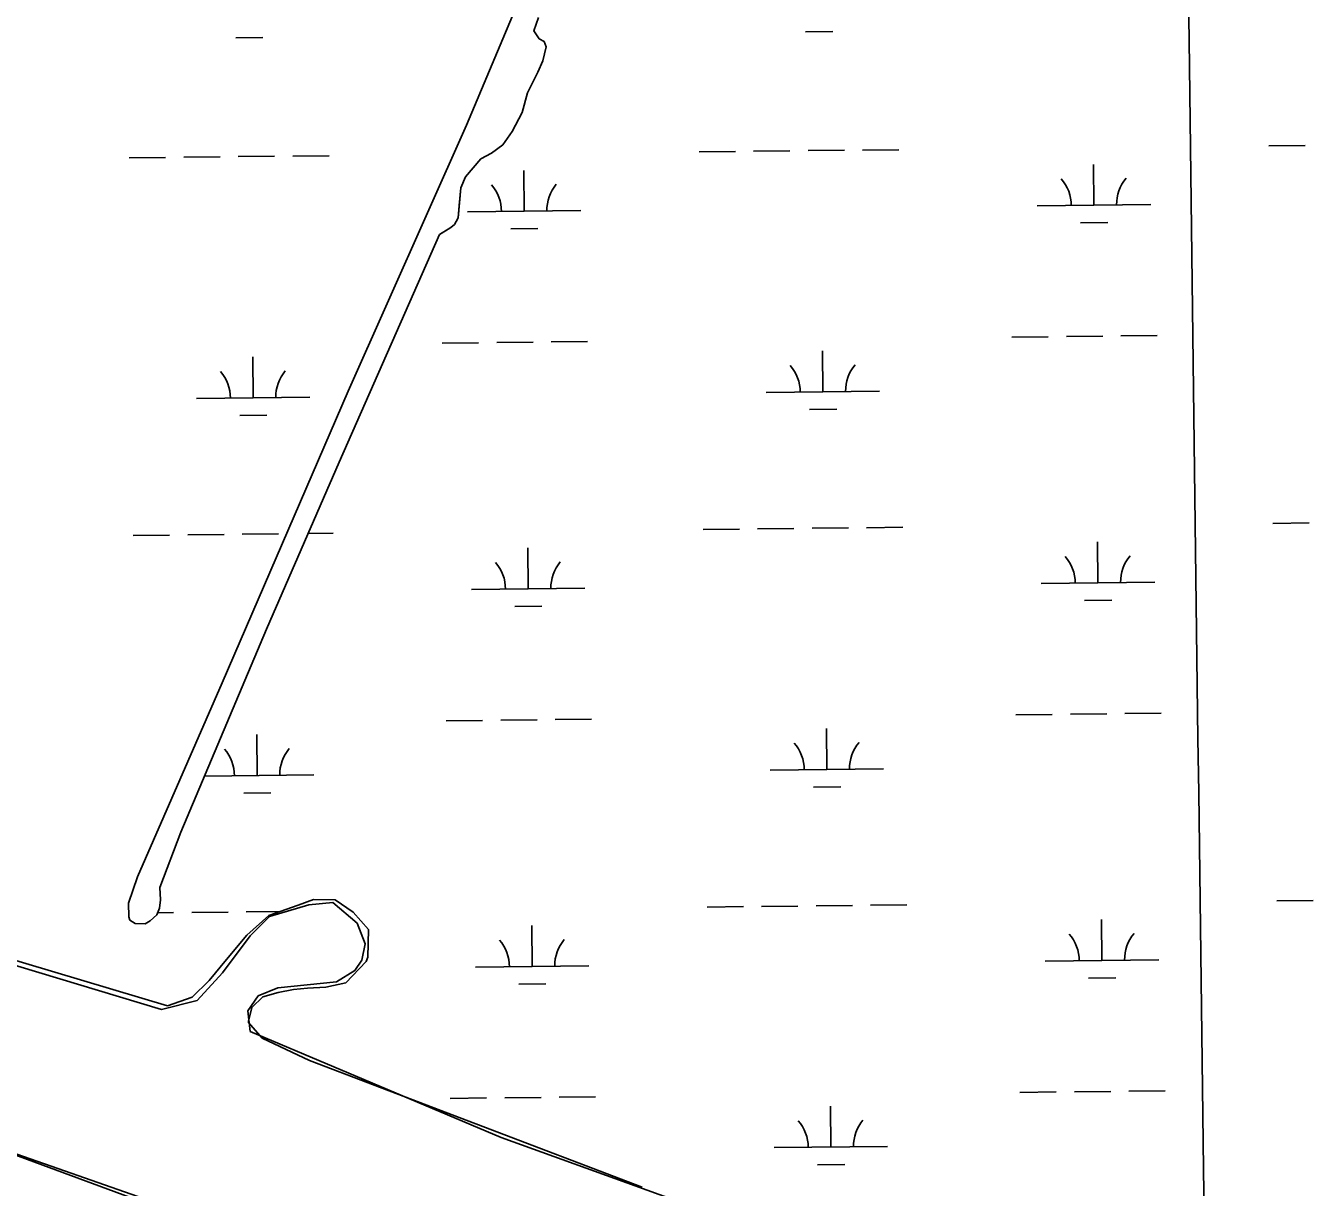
# Model space of a CAD drawing. Extents: x 3734862 to 3772949, y 391520 to 417239.
# Drawn here: x 3745759 to 3746894, y 413367 to 414390 of the extents above; entities that cross this region are included whole.
import ezdxf

# ---------------------------------------------------------------- set-up
doc = ezdxf.new("R2010")
doc.units = 0
for name, color, linetype in [('V-GRID-MAJR', 7, 'Continuous'), ('V-TOPO-SHOR', 7, 'Continuous'), ('V-WETL-SWMP', 7, 'Continuous')]:
    doc.layers.add(name, color=color, linetype=linetype)

msp = doc.modelspace()

# ---------------------------------------------------------------- linework, layer by layer
at = {"layer": 'V-GRID-MAJR'}
msp.add_spline([(3747006.7490000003, 396956.275), (3746929.2090000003, 403013.981), (3746851.637, 409074.29000000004), (3746774.0640000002, 415134.602), (3746774.031, 415137.2)], degree=3, dxfattribs=at)
at = {"layer": 'V-TOPO-SHOR'}
for p, q in [((3745899.812, 413343.538), (3744977.094, 413666.99700000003)), ((3745534.781, 413626.436), (3745878.519, 413523.012)), ((3745973.833, 413605.1430000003), (3746008.307, 413615.283)), ((3746008.307, 413615.283), (3746029.6, 413617.311)), ((3746029.6, 413617.311), (3746050.895, 413599.061)), ((3745956.595, 413587.905), (3745973.833, 413605.1430000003)), ((3746050.895, 413599.061), (3746057.992, 413580.809)), ((3745932.259, 413555.45900000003), (3745956.595, 413587.905)), ((3746057.992, 413580.809), (3746054.95, 413566.612)), ((3746048.866, 413557.48600000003), (3746032.644, 413547.347)), ((3746054.95, 413566.612), (3746048.866, 413557.48600000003)), ((3745909.952, 413531.123), (3745932.259, 413555.45900000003)), ((3746032.644, 413547.347), (3745980.929, 413542.27799999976)), ((3745963.694, 413535.17999999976), (3745954.568, 413521.999)), ((3745980.929, 413542.27799999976), (3745963.694, 413535.17999999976)), ((3745878.519, 413523.012), (3745909.952, 413531.123)), ((3745954.568, 413521.999), (3745956.595, 413503.74700000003)), ((3745956.595, 413503.74700000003), (3746177.642, 413410.461)), ((3746177.642, 413410.461), (3746523.4080000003, 413285.741))]:
    msp.add_line(p, q, dxfattribs=at)
for points in [[(3745877.026, 413630.61), (3745877.577, 413619.639), (3745876.7290000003, 413612.344), (3745874.4420000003, 413606.534), (3745868.507, 413601.15), (3745864.0810000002, 413598.664), (3745855.313, 413598.80700000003), (3745850.611, 413601.80700000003), (3745849.927, 413604.742), (3745849.395, 413616.811), (3745857.447, 413640.066), (3745931.861, 413810.972), (3746043.125, 414067.881), (3746147.078, 414302.254), (3746235.275, 414511.668), (3746327.062, 414716.46400000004), (3746413.307, 414918.237), (3746492.307, 415101.49), (3746505.4946942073, 415133.7046150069)], [(3745877.026, 413630.61), (3745895.727, 413679.275), (3745971.003, 413858.202), (3746035.1580000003, 414005.157), (3746123.579, 414205.797), (3746128.748, 414209.00200000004), (3746133.544, 414211.847), (3746136.514, 414214.722), (3746138.017, 414217.256), (3746139.897, 414220.514), (3746140.807, 414231.463), (3746142.1520000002, 414246.788), (3746146.332, 414256.588), (3746159.747, 414272.447), (3746169.329, 414277.406), (3746179.319, 414284.918), (3746187.546, 414296.477), (3746196.223, 414313.145), (3746200.895, 414330.61100000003), (3746209.9590000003, 414348.733), (3746214.5100000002, 414358.891), (3746217.271, 414371.272), (3746215.5160000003, 414375.685), (3746211.174, 414378.315), (3746206.537, 414385.333), (3746210.748, 414396.958)]]:
    msp.add_lwpolyline(points, dxfattribs=at)
at = {"layer": 'V-WETL-SWMP'}
for p, q in [((3746235.275, 414511.669), (3746147.078, 414302.254)), ((3746206.538, 414385.33299999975), (3746210.747, 414396.95799999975)), ((3745943.9094032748, 414379.0107041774), (3745967.908064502, 414379.2641983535)), ((3746211.174, 414378.314), (3746206.538, 414385.33299999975)), ((3746215.5160000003, 414375.685), (3746211.174, 414378.314)), ((3746217.271, 414371.271), (3746215.5160000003, 414375.685)), ((3746445.7894057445, 414384.31198562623), (3746469.7880669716, 414384.5654798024)), ((3746214.511, 414358.891), (3746217.271, 414371.271)), ((3746209.96, 414348.73399999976), (3746214.511, 414358.891)), ((3746200.894, 414330.61), (3746209.96, 414348.73399999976)), ((3746196.224, 414313.1449999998), (3746200.894, 414330.61)), ((3746187.5470000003, 414296.477), (3746196.224, 414313.1449999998)), ((3746147.078, 414302.254), (3746043.125, 414067.881)), ((3746179.319, 414284.9179999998), (3746187.5470000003, 414296.477)), ((3746169.33, 414277.4059999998), (3746179.319, 414284.9179999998)), ((3746853.935933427, 414283.9773373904), (3746885.9341483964, 414284.3153296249)), ((3745850.175928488, 414273.37477449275), (3745882.1741434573, 414273.7127667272)), ((3745898.1732509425, 414273.8817628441), (3745930.171465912, 414274.21975507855)), ((3745946.1705733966, 414274.3887511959), (3745978.1687883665, 414274.72674343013)), ((3745994.167895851, 414274.8957395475), (3746026.166110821, 414275.2337317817)), ((3746146.333, 414256.58699999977), (3746159.747, 414272.447)), ((3746159.747, 414272.447), (3746169.33, 414277.406)), ((3746352.055930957, 414278.6760559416), (3746384.054145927, 414279.01404817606)), ((3746400.053253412, 414279.18304429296), (3746432.051468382, 414279.5210365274)), ((3746448.050575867, 414279.6900326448), (3746480.0487908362, 414280.028024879)), ((3746496.0478983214, 414280.19702099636), (3746528.046113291, 414280.5350132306)), ((3746198.0085044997, 414226.3040459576), (3746197.628263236, 414262.3020377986)), ((3746699.8885069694, 414231.60532740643), (3746699.508265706, 414267.6033192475)), ((3746142.153, 414246.788), (3746146.333, 414256.58699999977)), ((3746139.897, 414220.514), (3746142.153, 414246.788)), ((3746148.0112936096, 414225.7759330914), (3746248.00571539, 414226.83215882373)), ((3746649.8912960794, 414231.0772145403), (3746749.88571786, 414232.1334402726)), ((3746136.514, 414214.722), (3746139.897, 414220.514)), ((3746688.052162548, 414216.0484410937), (3746712.0508237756, 414216.3019352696)), ((3746035.159, 414005.156), (3746123.578, 414205.797)), ((3746123.578, 414205.797), (3746133.544, 414211.847)), ((3746133.544, 414211.847), (3746136.514, 414214.722)), ((3746186.172160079, 414210.74715964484), (3746210.170821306, 414211.00065382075)), ((3746627.703824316, 414115.4044122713), (3746659.702039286, 414115.7424045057)), ((3746675.7011467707, 414115.9114006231), (3746707.69936174, 414116.2493928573)), ((3746723.6984692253, 414116.4183889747), (3746755.696684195, 414116.75638120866)), ((3746125.823821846, 414110.1031308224), (3746157.8220368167, 414110.4411230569)), ((3746173.821144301, 414110.61011917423), (3746205.819359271, 414110.9481114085)), ((3746221.818466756, 414111.1171075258), (3746253.8166817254, 414111.4550997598)), ((3746461.1395491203, 414067.21242928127), (3746460.7593078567, 414103.2104211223)), ((3745959.259546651, 414061.9111478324), (3745958.879305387, 414097.90913967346)), ((3746043.125, 414067.881), (3745931.861, 413810.9709999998)), ((3745909.2623357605, 414061.383034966), (3746009.2567575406, 414062.43926069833)), ((3746411.1423382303, 414066.6843164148), (3746511.136760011, 414067.7405421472)), ((3745947.4232022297, 414046.35426151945), (3745971.4218634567, 414046.6077556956)), ((3746449.3032046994, 414051.6555429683), (3746473.301865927, 414051.90903714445)), ((3745971.003, 413858.20300000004), (3746035.159, 414005.156)), ((3746355.569729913, 413946.0196132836), (3746387.5679448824, 413946.35760551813)), ((3746403.567052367, 413946.526601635), (3746435.565267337, 413946.8645938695)), ((3746451.5643748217, 413947.0335899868), (3746483.5625897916, 413947.37158222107)), ((3746499.5616972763, 413947.5405783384), (3746531.5599122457, 413947.87857057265)), ((3746857.449732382, 413951.3208947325), (3746889.4479473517, 413951.65888696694)), ((3745853.689727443, 413940.7183318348), (3745885.6879424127, 413941.0563240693)), ((3745901.6870498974, 413941.2253201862), (3745933.685264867, 413941.5633124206)), ((3745949.6843723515, 413941.732308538), (3745981.6825873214, 413942.0703007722)), ((3746007.737515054, 413942.34551497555), (3746029.6799097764, 413942.5772891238)), ((3746703.4023059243, 413898.94888474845), (3746703.022064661, 413934.94687658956)), ((3746201.5223034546, 413893.64760329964), (3746201.142062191, 413929.6455951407)), ((3746653.4050950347, 413898.4207718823), (3746753.3995168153, 413899.4769976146)), ((3746151.5250925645, 413893.1194904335), (3746251.519514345, 413894.1757161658)), ((3746189.685959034, 413878.0907169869), (3746213.684620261, 413878.3442111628)), ((3746691.5659615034, 413883.3919984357), (3746715.564622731, 413883.6454926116)), ((3745895.727, 413679.27400000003), (3745971.003, 413858.20300000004)), ((3745931.861, 413810.9709999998), (3745857.448, 413640.066)), ((3746129.3376208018, 413777.4466881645), (3746161.3358357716, 413777.78468039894)), ((3746177.3349432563, 413777.9536765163), (3746209.333158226, 413778.2916687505)), ((3746225.332265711, 413778.4606648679), (3746257.3304806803, 413778.79865710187)), ((3746631.217623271, 413782.7479696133), (3746663.215838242, 413783.0859618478)), ((3746679.214945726, 413783.25495796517), (3746711.2131606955, 413783.5929501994)), ((3746727.212268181, 413783.76194631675), (3746759.2104831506, 413784.09993855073)), ((3745962.773345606, 413729.2547051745), (3745962.3931043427, 413765.25269701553)), ((3746464.653348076, 413734.5559866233), (3746464.273106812, 413770.5539784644)), ((3745916.548627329, 413728.76644056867), (3746012.7705564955, 413729.7828180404)), ((3746414.6561371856, 413734.0278737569), (3746514.6505589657, 413735.0840994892)), ((3746452.817003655, 413718.9991003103), (3746476.815664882, 413719.25259448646)), ((3745950.937001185, 413713.6978188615), (3745974.9356624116, 413713.95131303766)), ((3745877.0270000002, 413630.61099999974), (3745895.727, 413679.27400000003)), ((3745857.448, 413640.066), (3745849.394, 413616.80999999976)), ((3745883.8000000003, 413526.178), (3745525.74, 413633.4709999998)), ((3745877.578, 413619.639), (3745877.0270000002, 413630.61099999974)), ((3745849.394, 413616.80999999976), (3745849.9280000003, 413604.742)), ((3745876.7290000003, 413612.344), (3745877.578, 413619.639)), ((3745998.873, 413614.929), (3745973.025, 413605.882)), ((3746012.485, 413620.1169999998), (3745998.873, 413614.92899999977)), ((3746031.417, 413619.809), (3746012.485, 413620.1169999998)), ((3746047.468, 413608.72500000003), (3746031.417, 413619.809)), ((3746407.080851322, 413613.87015897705), (3746439.079066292, 413614.2081512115)), ((3746455.0781737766, 413614.37714732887), (3746487.0763887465, 413614.7151395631)), ((3746503.0754962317, 413614.88413568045), (3746535.073711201, 413615.22212791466)), ((3746860.963531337, 413618.66445207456), (3746892.961746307, 413619.002444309)), ((3745849.9280000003, 413604.742), (3745850.611, 413601.808)), ((3745868.506, 413601.1499999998), (3745874.441, 413606.53500000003)), ((3745874.441, 413606.53500000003), (3745876.7290000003, 413612.344)), ((3745875.116925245, 413608.25110566), (3745889.2017413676, 413608.39988141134)), ((3745905.2008488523, 413608.5688775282), (3745937.199063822, 413608.9068697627)), ((3745953.1981713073, 413609.07586588), (3745983.0510564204, 413609.39119732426)), ((3745973.025, 413605.882), (3745953.806, 413588.61099999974)), ((3746060.7490000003, 413593.6289999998), (3746047.468, 413608.72500000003)), ((3746359.083528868, 413613.3631706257), (3746391.0817438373, 413613.70116286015)), ((3745850.611, 413601.808), (3745855.313, 413598.80700000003)), ((3745855.313, 413598.80700000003), (3745864.0810000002, 413598.664)), ((3745864.0810000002, 413598.664), (3745868.506, 413601.1499999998)), ((3746060.352, 413569.287), (3746060.7490000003, 413593.6289999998)), ((3746205.03610241, 413560.99116064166), (3746204.6558611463, 413596.98915248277)), ((3746706.916104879, 413566.2924420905), (3746706.535863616, 413602.2904339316)), ((3745953.806, 413588.61099999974), (3745935.872, 413567.261)), ((3746058.933, 413565.253), (3746060.352, 413569.287)), ((3745935.872, 413567.261), (3745920.688, 413548.57099999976)), ((3746041.044, 413546.6069999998), (3746058.933, 413565.253)), ((3746155.0388915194, 413560.4630477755), (3746255.0333133, 413561.5192735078)), ((3746656.9188939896, 413565.76432922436), (3746756.91331577, 413566.8205549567)), ((3745920.688, 413548.57099999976), (3745905.5700000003, 413533.9379999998)), ((3746023.398, 413542.837), (3746041.044, 413546.607)), ((3746695.0797604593, 413550.7355557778), (3746719.0784216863, 413550.9890499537)), ((3745967.798, 413534.276), (3745981.3880000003, 413538.112)), ((3745981.3880000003, 413538.1119999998), (3745994.955, 413540.5959999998)), ((3745994.955, 413540.596), (3746007.148, 413541.749)), ((3746007.148, 413541.749), (3746023.398, 413542.837)), ((3746193.199757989, 413545.43427432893), (3746217.198419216, 413545.68776850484)), ((3745905.5700000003, 413533.9379999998), (3745883.8000000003, 413526.178)), ((3745955.274, 413512.837), (3745958.1780000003, 413524.96400000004)), ((3745958.1780000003, 413524.96400000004), (3745967.798, 413534.276)), ((3745955.252, 413511.485), (3745955.274, 413512.837)), ((3745967.203, 413497.76300000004), (3745955.252, 413511.485)), ((3746008.815, 413478.147), (3745967.203, 413497.76299999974)), ((3746301.876, 413366.503), (3746008.815, 413478.14700000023)), ((3746264.250751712, 413205.07847265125), (3745593.309050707, 413452.7416169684)), ((3746132.851419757, 413444.7902455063), (3746164.8496347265, 413445.1282377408)), ((3746180.8487422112, 413445.29723385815), (3746212.846957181, 413445.63522609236)), ((3746228.846064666, 413445.8042222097), (3746260.8442796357, 413446.1422144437)), ((3746634.7314222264, 413450.09152695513), (3746666.7296371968, 413450.4295191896)), ((3746682.7287446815, 413450.59851530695), (3746714.726959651, 413450.93650754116)), ((3746730.726067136, 413451.10550365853), (3746762.7242821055, 413451.4434958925)), ((3746468.167147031, 413401.8995439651), (3746467.7869057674, 413437.8975358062)), ((3746418.169936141, 413401.3714310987), (3746518.1643579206, 413402.42765683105)), ((3746456.33080261, 413386.34265765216), (3746480.3294638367, 413386.5961518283))]:
    msp.add_line(p, q, dxfattribs=at)
for centre, radius, start, end in [((3746142.763634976, 414226.19533254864), 35.24628790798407, 359.8333639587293, 41.377022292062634), ((3746253.2433440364, 414227.36231276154), 35.24628790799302, 139.83336095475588, 181.3770192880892), ((3746644.6436374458, 414231.49661399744), 35.24628790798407, 359.8333639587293, 41.377022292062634), ((3746755.123346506, 414232.6635942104), 35.24628790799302, 139.83336095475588, 181.3770192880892), ((3746516.3743886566, 414068.270696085), 35.24628790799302, 139.83336095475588, 181.3770192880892), ((3745904.014677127, 414061.8024344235), 35.24628790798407, 359.8333639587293, 41.377022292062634), ((3746014.4943861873, 414062.96941463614), 35.24628790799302, 139.83336095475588, 181.3770192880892), ((3746405.8946795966, 414067.1037158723), 35.24628790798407, 359.8333639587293, 41.377022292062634), ((3746648.157436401, 413898.8401713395), 35.24628790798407, 359.8333639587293, 41.377022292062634), ((3746758.637145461, 413900.0071515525), 35.24628790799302, 139.83336095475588, 181.3770192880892), ((3746146.2774339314, 413893.53888989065), 35.24628790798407, 359.8333639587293, 41.377022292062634), ((3746256.7571429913, 413894.7058701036), 35.24628790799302, 139.83336095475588, 181.3770192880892), ((3745907.528476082, 413729.1459917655), 35.24628790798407, 359.8333639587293, 41.377022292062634), ((3746018.0081851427, 413730.3129719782), 35.24628790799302, 139.83336095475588, 181.3770192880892), ((3746409.408478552, 413734.44727321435), 35.24628790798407, 359.8333639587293, 41.377022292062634), ((3746519.888187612, 413735.614253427), 35.24628790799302, 139.83336095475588, 181.3770192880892), ((3746149.7912328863, 413560.8824472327), 35.24628790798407, 359.8333639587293, 41.377022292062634), ((3746260.2709419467, 413562.0494274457), 35.24628790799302, 139.83336095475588, 181.3770192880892), ((3746651.6712353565, 413566.1837286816), 35.24628790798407, 359.8333639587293, 41.377022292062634), ((3746762.150944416, 413567.3507088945), 35.24628790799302, 139.83336095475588, 181.3770192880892), ((3746412.922277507, 413401.7908305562), 35.24628790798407, 359.8333639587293, 41.377022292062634), ((3746523.401986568, 413402.95781076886), 35.24628790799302, 139.83336095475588, 181.3770192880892)]:
    msp.add_arc(centre, radius, start, end, dxfattribs=at)

doc.saveas('drawing.dxf')
